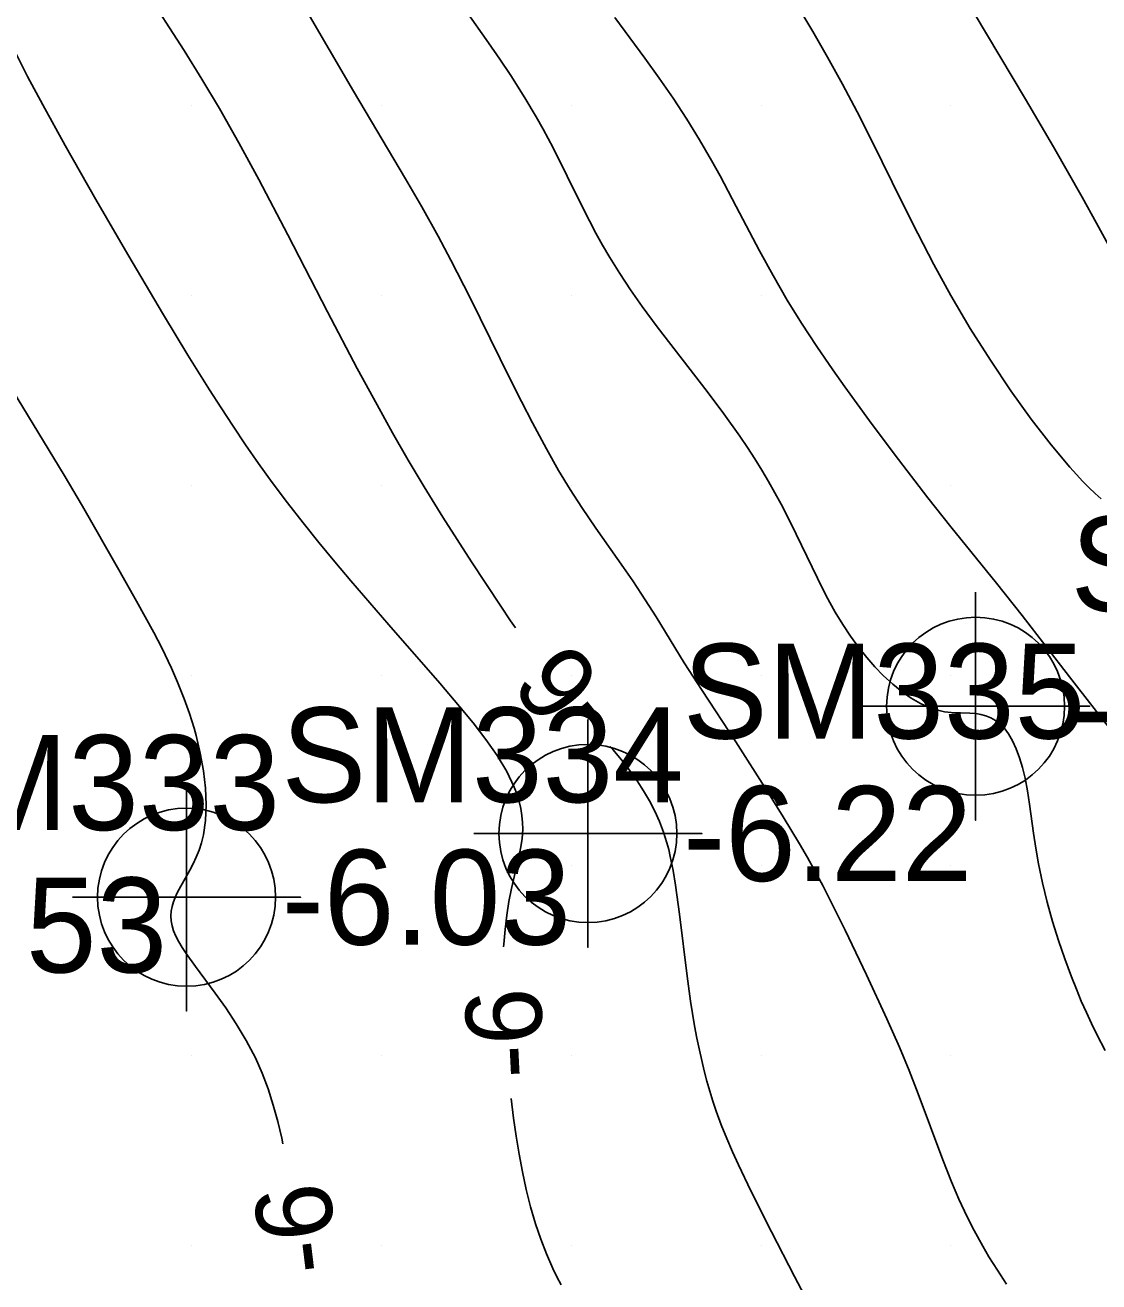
# Model space of a CAD drawing. Extents: x 2602990 to 2605851, y 618069 to 619180.
# Drawn here: x 2604190.63 to 2604218.89, y 618429.03 to 618462.12 of the extents above; entities that cross this region are included whole.
import ezdxf

# ---------------------------------------------------------------- set-up
doc = ezdxf.new("R2010")
doc.units = 0
for name, color, linetype in [('Default', 7, 'Continuous'), ('DTM Contours Major', 7, 'Continuous'), ('DTM Contours Major Text', 7, 'Continuous'), ('DTM Contours Minor', 7, 'Continuous'), ('DTM Contours Minor Text', 7, 'Continuous'), ('Exist DTM Breakline', 7, 'Continuous'), ('Exist DTM Regular Point Underwater CELL', 7, 'Continuous'), ('Exist DTM Regular Point Underwater Cogo Elevation', 7, 'Continuous'), ('Exist DTM Regular Point Underwater Cogo Number', 7, 'Continuous'), ('Exist DTM Scan Elevation Point', 7, 'Continuous')]:
    doc.layers.add(name, color=color, linetype=linetype)

# ---------------------------------------------------------------- blocks, each defined once
blk = doc.blocks.new('POINT_DISPLAY')
at = {"layer": 'Default'}
blk.add_line((0, 0), (0, 0), dxfattribs=at)

msp = doc.modelspace()

# ---------------------------------------------------------------- linework, layer by layer
at = {"layer": 'DTM Contours Major'}
msp.add_lwpolyline([(2604190.296, 618452.509), (2604191.653, 618450.27), (2604192.136, 618449.452), (2604193.097, 618447.774), (2604193.562, 618446.953), (2604193.79, 618446.542), (2604194.011, 618446.13), (2604194.222, 618445.721), (2604194.477, 618445.189), (2604194.64, 618444.819), (2604194.815, 618444.381), (2604194.951, 618443.996), (2604195.072, 618443.608), (2604195.126, 618443.412), (2604195.236, 618442.948), (2604195.32, 618442.484), (2604195.373, 618442.029), (2604195.394, 618441.591), (2604195.378, 618441.178), (2604195.322, 618440.795), (2604195.27, 618440.587), (2604195.206, 618440.392), (2604195.132, 618440.208), (2604195.051, 618440.034), (2604194.966, 618439.871), (2604194.681, 618439.367), (2604194.623, 618439.256), (2604194.573, 618439.147), (2604194.531, 618439.038), (2604194.495, 618438.915), (2604194.472, 618438.791), (2604194.464, 618438.665), (2604194.471, 618438.537), (2604194.494, 618438.406), (2604194.534, 618438.272), (2604194.593, 618438.131), (2604194.669, 618437.985), (2604194.76, 618437.833), (2604194.865, 618437.674), (2604195.113, 618437.33), (2604195.632, 618436.633), (2604195.91, 618436.243), (2604196.186, 618435.827), (2604196.449, 618435.387), (2604196.69, 618434.924), (2604196.866, 618434.523), (2604197.021, 618434.109), (2604197.157, 618433.685), (2604197.276, 618433.251), (2604197.381, 618432.81), (2604197.411, 618432.665)], dxfattribs=at)
at = {"layer": 'DTM Contours Minor'}
for points in [[(2604197.285, 618463.78), (2604199.271, 618460.377), (2604200.64, 618458.071), (2604201.07, 618457.331), (2604201.499, 618456.561), (2604201.835, 618455.927), (2604202.34, 618454.933), (2604203.398, 618452.799), (2604203.694, 618452.211), (2604203.985, 618451.645), (2604204.352, 618450.959), (2604204.671, 618450.394), (2604204.975, 618449.891), (2604205.281, 618449.416), (2604205.651, 618448.874), (2604206.38, 618447.838), (2604206.621, 618447.489), (2604206.857, 618447.137), (2604207.239, 618446.535), (2604207.981, 618445.326), (2604208.451, 618444.595), (2604209.334, 618443.244), (2604210.152, 618441.964), (2604210.584, 618441.272), (2604211.013, 618440.561), (2604211.223, 618440.199), (2604211.428, 618439.832), (2604211.633, 618439.45), (2604211.832, 618439.065), (2604212.218, 618438.288), (2604212.776, 618437.117), (2604213.312, 618435.957), (2604213.643, 618435.205), (2604213.9, 618434.59), (2604214.14, 618433.983), (2604214.789, 618432.24), (2604215.014, 618431.667), (2604215.211, 618431.203), (2604215.424, 618430.745), (2604215.609, 618430.38), (2604215.838, 618429.968), (2604216.002, 618429.691), (2604216.225, 618429.335), (2604216.463, 618428.973)], [(2604193.766, 618463.073), (2604194.815, 618461.447), (2604195.281, 618460.697), (2604195.74, 618459.925), (2604196.254, 618459.018), (2604196.777, 618458.051), (2604197.539, 618456.594), (2604198.586, 618454.565), (2604199.368, 618453.081), (2604199.891, 618452.116), (2604200.3, 618451.382), (2604200.713, 618450.665), (2604201.132, 618449.962), (2604201.626, 618449.164), (2604202.38, 618447.991), (2604203.147, 618446.818), (2604203.405, 618446.433), (2604203.532, 618446.246)], [(2604210.968, 618462.607), (2604211.361, 618461.953), (2604211.754, 618461.272), (2604212.146, 618460.564), (2604212.534, 618459.832), (2604212.928, 618459.055), (2604213.719, 618457.451), (2604214.128, 618456.634), (2604214.553, 618455.815), (2604215, 618455), (2604215.51, 618454.134), (2604216.04, 618453.293), (2604216.58, 618452.492), (2604217.116, 618451.746), (2604217.638, 618451.07), (2604218.133, 618450.478), (2604218.306, 618450.285), (2604218.474, 618450.105), (2604218.637, 618449.939), (2604218.797, 618449.786), (2604218.953, 618449.646)], [(2604202.22, 618462.508), (2604202.829, 618461.65), (2604203.125, 618461.221), (2604203.409, 618460.795), (2604203.782, 618460.206), (2604204.079, 618459.707), (2604204.264, 618459.378), (2604204.525, 618458.885), (2604204.896, 618458.143), (2604205.325, 618457.275), (2604205.485, 618456.961), (2604205.653, 618456.644), (2604205.831, 618456.324), (2604206.019, 618456), (2604206.279, 618455.58), (2604206.562, 618455.152), (2604206.869, 618454.713), (2604207.27, 618454.172), (2604208.586, 618452.47), (2604209.023, 618451.886), (2604209.441, 618451.298), (2604209.641, 618451.001), (2604209.834, 618450.702), (2604210.019, 618450.404), (2604210.197, 618450.104), (2604210.367, 618449.804), (2604210.531, 618449.501), (2604210.783, 618449.007), (2604211.483, 618447.553), (2604211.715, 618447.095), (2604211.954, 618446.659), (2604212.152, 618446.334), (2604212.357, 618446.026), (2604212.568, 618445.738), (2604212.782, 618445.469), (2604213, 618445.221), (2604213.22, 618444.994), (2604213.467, 618444.765), (2604213.714, 618444.566), (2604213.957, 618444.396), (2604214.196, 618444.257), (2604214.428, 618444.151), (2604214.652, 618444.077), (2604214.831, 618444.041), (2604215.005, 618444.022), (2604215.496, 618444.006), (2604215.652, 618443.992), (2604215.787, 618443.968), (2604215.919, 618443.93), (2604216.047, 618443.878), (2604216.17, 618443.809), (2604216.287, 618443.721), (2604216.398, 618443.612), (2604216.517, 618443.458), (2604216.625, 618443.275), (2604216.722, 618443.065), (2604216.809, 618442.829), (2604216.885, 618442.57), (2604216.952, 618442.289), (2604217.013, 618441.957), (2604217.068, 618441.603), (2604217.172, 618440.844), (2604217.232, 618440.445), (2604217.303, 618440.036), (2604217.407, 618439.533), (2604217.532, 618439.027), (2604217.674, 618438.521), (2604217.83, 618438.02), (2604217.998, 618437.531), (2604218.175, 618437.057), (2604218.303, 618436.735), (2604218.433, 618436.423), (2604218.566, 618436.12), (2604218.702, 618435.828), (2604218.839, 618435.545), (2604219.059, 618435.117)], [(2604206.149, 618462.315), (2604206.94, 618461.251), (2604207.321, 618460.721), (2604207.684, 618460.196), (2604208.046, 618459.642), (2604208.382, 618459.094), (2604208.698, 618458.551), (2604208.922, 618458.147), (2604209.349, 618457.346), (2604209.963, 618456.174), (2604210.319, 618455.523), (2604210.691, 618454.88), (2604211.067, 618454.271), (2604211.466, 618453.659), (2604211.889, 618453.041), (2604212.205, 618452.592), (2604212.857, 618451.696), (2604213.508, 618450.828), (2604214.395, 618449.67), (2604214.999, 618448.911), (2604216.204, 618447.426), (2604216.875, 618446.576), (2604218.12, 618444.961), (2604219.417, 618443.294)], [(2604215.614, 618462.434), (2604216.961, 618460.166), (2604217.697, 618458.91), (2604218.458, 618457.584), (2604218.836, 618456.906), (2604219.204, 618456.229)], [(2604190.32, 618461.5), (2604190.69, 618460.765), (2604191.088, 618460.016), (2604191.68, 618458.944), (2604192.487, 618457.522), (2604193.327, 618456.078), (2604194.267, 618454.492), (2604194.911, 618453.43), (2604195.484, 618452.511), (2604195.784, 618452.04), (2604196.099, 618451.558), (2604196.427, 618451.069), (2604196.77, 618450.574), (2604197.127, 618450.079), (2604197.529, 618449.544), (2604197.942, 618449.015), (2604198.361, 618448.494), (2604198.783, 618447.984), (2604199.202, 618447.488), (2604200.202, 618446.331), (2604201.545, 618444.793), (2604202.066, 618444.181), (2604202.421, 618443.747), (2604202.753, 618443.313), (2604203.051, 618442.885), (2604203.305, 618442.464), (2604203.503, 618442.055), (2604203.576, 618441.864), (2604203.634, 618441.675), (2604203.677, 618441.49), (2604203.707, 618441.306), (2604203.722, 618441.125), (2604203.725, 618440.945), (2604203.708, 618440.692), (2604203.671, 618440.44), (2604203.619, 618440.185), (2604203.43, 618439.385), (2604203.363, 618439.04), (2604203.307, 618438.68), (2604203.261, 618438.307), (2604203.227, 618437.923), (2604203.223, 618437.848)], [(2604206.032, 618443.128), (2604206.103, 618443.045), (2604206.327, 618442.772), (2604206.539, 618442.499), (2604206.736, 618442.224), (2604206.907, 618441.959), (2604207.062, 618441.692), (2604207.201, 618441.422), (2604207.324, 618441.148), (2604207.43, 618440.87), (2604207.52, 618440.588), (2604207.569, 618440.41), (2604207.611, 618440.229), (2604207.684, 618439.86), (2604207.746, 618439.478), (2604207.851, 618438.711), (2604208.054, 618437.077), (2604208.145, 618436.422), (2604208.251, 618435.771), (2604208.311, 618435.449), (2604208.377, 618435.13), (2604208.438, 618434.856), (2604208.504, 618434.585), (2604208.575, 618434.316), (2604208.652, 618434.049), (2604208.734, 618433.785), (2604208.822, 618433.523), (2604208.954, 618433.163), (2604209.096, 618432.808), (2604209.247, 618432.456), (2604209.403, 618432.109), (2604209.729, 618431.427), (2604210.273, 618430.345), (2604210.88, 618429.167), (2604211.319, 618428.34)], [(2604203.42, 618433.858), (2604203.486, 618433.336), (2604203.555, 618432.864), (2604203.632, 618432.393), (2604203.72, 618431.923), (2604203.821, 618431.458), (2604203.935, 618431.001), (2604204.066, 618430.555), (2604204.2, 618430.157), (2604204.351, 618429.768), (2604204.521, 618429.383), (2604204.627, 618429.165), (2604204.739, 618428.947)]]:
    msp.add_lwpolyline(points, dxfattribs=at)
at = {"layer": 'Exist DTM Breakline'}
msp.add_spline([(2604056.195, 618608.101), (2604070.612, 618564.846), (2604060.948, 618498.617), (2604052.223, 618447.183), (2604051.568, 618445.166), (2604051.779, 618438.355), (2604056.316, 618420.051), (2604056.045, 618414.227), (2604060.112, 618404.174), (2604065.814, 618393.977), (2604079.591, 618374.932), (2604102.645, 618354.376), (2604129.573, 618330.438), (2604185.644, 618288.739), (2604229.181, 618260.22), (2604259.941, 618240.43), (2604275.412, 618231.212), (2604276.014, 618212.47)], degree=3, dxfattribs=at)
at = {"layer": 'Exist DTM Regular Point Underwater CELL'}
for points in [[(2604215.65, 618447.184), (2604215.65, 618441.184), (2604215.65, 618444.184), (2604218.65, 618444.184), (2604212.65, 618444.184)], [(2604205.443, 618443.834), (2604205.443, 618437.834), (2604205.443, 618440.834), (2604208.443, 618440.834), (2604202.443, 618440.834)], [(2604194.876, 618442.157), (2604194.876, 618436.157), (2604194.876, 618439.157), (2604197.876, 618439.157), (2604191.876, 618439.157)]]:
    msp.add_lwpolyline(points, dxfattribs=at)
for centre in [(2604215.65, 618444.184), (2604205.443, 618440.834), (2604194.876, 618439.157)]:
    msp.add_circle(centre, 2.344, dxfattribs=at)

# ---------------------------------------------------------------- block references
at = {"layer": 'Exist DTM Scan Elevation Point', "xscale": 1.3123333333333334, "yscale": 1.3123333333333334}
for p in [(2604195, 618460), (2604200, 618460), (2604205, 618460), (2604210, 618460), (2604215, 618460), (2604195, 618455), (2604200, 618455), (2604205, 618455), (2604210, 618455), (2604215, 618455), (2604195, 618450), (2604200, 618450), (2604205, 618450), (2604210, 618450), (2604215, 618450), (2604195, 618445), (2604200, 618445), (2604205, 618445), (2604210, 618445), (2604215, 618445), (2604195, 618440), (2604200, 618440), (2604205, 618440), (2604210, 618440), (2604215, 618440), (2604195, 618435), (2604200, 618435), (2604205, 618435), (2604210, 618435), (2604215, 618435), (2604195, 618430), (2604200, 618430), (2604205, 618430), (2604210, 618430), (2604215, 618430)]:
    msp.add_blockref('POINT_DISPLAY', p, dxfattribs=at)

# ---------------------------------------------------------------- texts
at = {"layer": 'DTM Contours Major Text'}
msp.add_text('-6', height=2, rotation=96.9185, dxfattribs=at).set_placement((2604198.9, 618429.35))
at = {"layer": 'DTM Contours Minor Text'}
for rotation, p in [(128.7102, (2604206.43, 618444.121)), (92.8226, (2604204.307, 618434.428))]:
    msp.add_text('-6', height=2, rotation=rotation, dxfattribs=at).set_placement(p)
at = {"layer": 'Exist DTM Regular Point Underwater Cogo Elevation'}
for s, p in [('-6.70', (2604218.15, 618442.934)), ('-6.22', (2604207.943, 618439.584)), ('-6.03', (2604197.376, 618437.907)), ('-5.53', (2604186.745, 618437.175))]:
    msp.add_text(s, height=2.5, dxfattribs=at).set_placement(p)
at = {"layer": 'Exist DTM Regular Point Underwater Cogo Number'}
for s, p in [('SM336', (2604218.15, 618446.684)), ('SM335', (2604207.943, 618443.334)), ('SM334', (2604197.376, 618441.657)), ('SM333', (2604186.745, 618440.925))]:
    msp.add_text(s, height=2.5, dxfattribs=at).set_placement(p)

doc.saveas('drawing.dxf')
